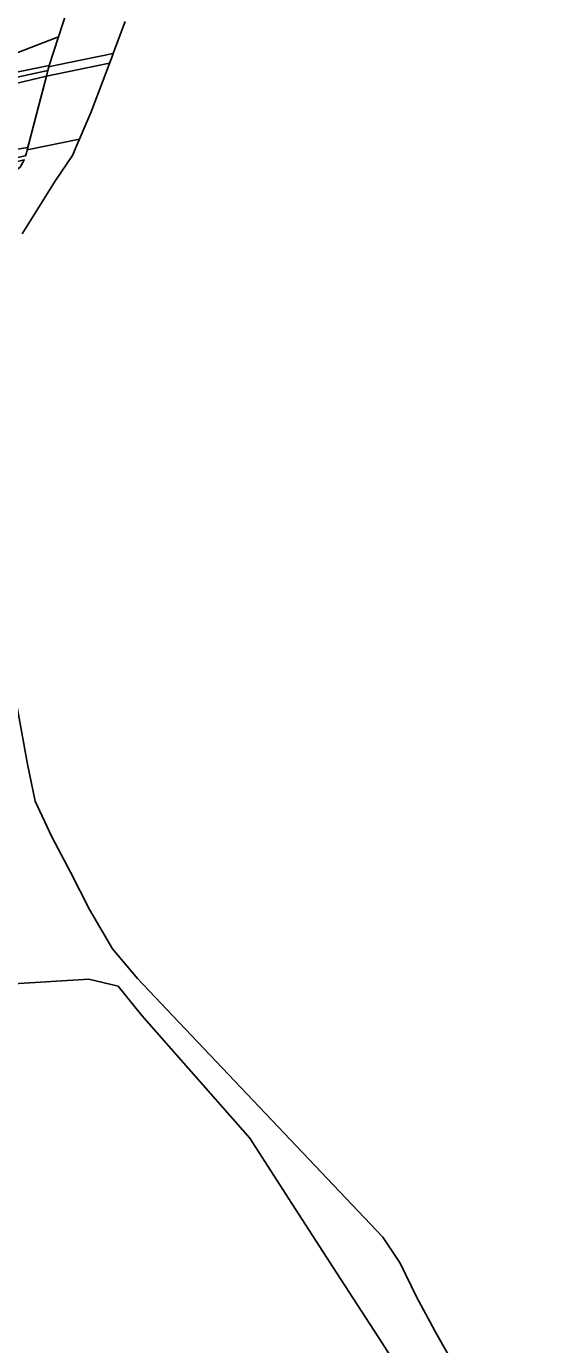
# Model space of a CAD drawing. Extents: x 164494 to 166241, y 382475 to 384495.
# Drawn here: x 165523.2 to 165569.4, y 383999.3 to 384114.4 of the extents above; entities that cross this region are included whole.
import ezdxf

# ---------------------------------------------------------------- set-up
doc = ezdxf.new("R2010")
doc.units = 0
for name, color, linetype in [('IMGEO_Grasland_agrarisch', 7, 'Continuous'), ('IMGEO_Groenvoorziening', 7, 'Continuous'), ('IMGEO_Loofbos', 7, 'Continuous'), ('IMGEO_Muur', 7, 'Continuous'), ('IMGEO_Rijbaan_lokaal_gesloten', 7, 'Continuous'), ('IMGEO_Rivier', 7, 'Continuous'), ('IMGEO_Terreindeel_gesloten', 7, 'Continuous'), ('IMGEO_Waterloop', 7, 'Continuous')]:
    doc.layers.add(name, color=color, linetype=linetype)

msp = doc.modelspace()

# ---------------------------------------------------------------- linework, layer by layer
at = {"layer": 'IMGEO_Grasland_agrarisch'}
msp.add_lwpolyline([(165490.15, 384127.83), (165466.17, 384107.26), (165465.57, 384106.74), (165467.22, 384104.73), (165468.64, 384102.58), (165472.35, 384103.15), (165472.22, 384103.73), (165482.38, 384105.19), (165490.09, 384106.83), (165500, 384108.56), (165513.65, 384111.18), (165519.8, 384112), (165522.28, 384112.1), (165525.96, 384113.54), (165527.03, 384116.87)], dxfattribs=at)
at = {"layer": 'IMGEO_Groenvoorziening'}
for points in [[(165416.2, 384087.82), (165455.96, 384095.8), (165473.88, 384099.35), (165505.63, 384105.79), (165515.76, 384107.92), (165524.91, 384110.11), (165525.04, 384110.58), (165521.83, 384109.91), (165521.76, 384110.34), (165521.47, 384110.85), (165520.85, 384110.97), (165515.86, 384110.15), (165500, 384106.89), (165491.38, 384105.36), (165472.67, 384100.92), (165472.35, 384103.15), (165468.64, 384102.58), (165465.67, 384101.99), (165453.31, 384099.19), (165453.39, 384098.62), (165453.48, 384098.05), (165442.7, 384095.67), (165437.75, 384094.84), (165417.21, 384090.03)], [(165497.56, 384095.53), (165506.54, 384097.44), (165516.62, 384099.57), (165520.08, 384100.26), (165522.62, 384102.16), (165522.85, 384102.57), (165522.97, 384102.78), (165522.4, 384102.66), (165519.48, 384102.03), (165519.21, 384101.98), (165519.16, 384102.33), (165523.09, 384103.15), (165523.16, 384103.39), (165523.28, 384103.86), (165516.68, 384102.82), (165474.8, 384094.32), (165456.98, 384090.71), (165416.61, 384082.6)]]:
    msp.add_lwpolyline(points, dxfattribs=at)
at = {"layer": 'IMGEO_Loofbos'}
msp.add_lwpolyline([(165569.45, 383975.85), (165553.86, 384000), (165550.26, 384005.58), (165546.33, 384011.66), (165542.66, 384017.35), (165533.25, 384028.06), (165531.16, 384030.62), (165528.62, 384031.24), (165518.71, 384030.64)], dxfattribs=at)
at = {"layer": 'IMGEO_Muur'}
msp.add_lwpolyline([(165521.76, 384110.34), (165521.83, 384109.91), (165525.04, 384110.58), (165525.12, 384110.92), (165525.16, 384111.03)], close=True, dxfattribs=at)
at = {"layer": 'IMGEO_Rijbaan_lokaal_gesloten'}
for points in [[(165530.43, 384111.24), (165524.91, 384110.11), (165523.23, 384103.66), (165527.8, 384104.59), (165527.8, 384104.59), (165527.86, 384104.74), (165528.83, 384106.99), (165530.42, 384111.2)], [(165516.68, 384102.82), (165523.28, 384103.86), (165524.25, 384107.57), (165524.91, 384110.11), (165515.76, 384107.92), (165505.63, 384105.79), (165473.88, 384099.35), (165474.8, 384094.32)]]:
    msp.add_lwpolyline(points, close=True, dxfattribs=at)
at = {"layer": 'IMGEO_Rivier'}
for points in [[(165527.03, 384116.87), (165525.96, 384113.54), (165525.16, 384111.03), (165525.12, 384110.92), (165525.04, 384110.58), (165524.91, 384110.11), (165524.25, 384107.57), (165523.28, 384103.86), (165523.16, 384103.39)], [(165522.79, 384096.33), (165525.71, 384101), (165527.18, 384103.16), (165527.43, 384103.73), (165527.58, 384104.08), (165527.86, 384104.74), (165528.83, 384106.99), (165530.42, 384111.2), (165530.62, 384111.74), (165530.78, 384112.18), (165531.79, 384114.86)], [(165560.44, 383997.65), (165559.1, 384000), (165558.81, 384000.52), (165557.21, 384003.51), (165555.79, 384006.44), (165554.27, 384008.71), (165535.41, 384028.59), (165532.85, 384031.29), (165530.68, 384033.89), (165528.68, 384037.33), (165527.01, 384040.59), (165525.38, 384043.68), (165523.93, 384046.79), (165523.27, 384050.02), (165519.79, 384068.99)], [(165518.71, 384030.64), (165528.62, 384031.24), (165531.16, 384030.62), (165533.25, 384028.06), (165542.66, 384017.35), (165546.33, 384011.66), (165550.26, 384005.58), (165553.86, 384000), (165569.45, 383975.85)]]:
    msp.add_lwpolyline(points, dxfattribs=at)
at = {"layer": 'IMGEO_Terreindeel_gesloten'}
msp.add_lwpolyline([(165530.43, 384111.24), (165530.62, 384111.74), (165530.74, 384112.07), (165525.92, 384111.09), (165525.12, 384110.92), (165524.91, 384110.11)], close=True, dxfattribs=at)
at = {"layer": 'IMGEO_Waterloop'}
msp.add_lwpolyline([(165515.86, 384110.15), (165520.85, 384110.97), (165521.47, 384110.85), (165521.76, 384110.34), (165525.16, 384111.03), (165525.96, 384113.54), (165522.28, 384112.1), (165519.8, 384112), (165513.65, 384111.18), (165500, 384108.56), (165490.09, 384106.83), (165482.38, 384105.19), (165472.22, 384103.73), (165472.35, 384103.15), (165472.67, 384100.92), (165491.38, 384105.36), (165500, 384106.89)], close=True, dxfattribs=at)

doc.saveas('drawing.dxf')
